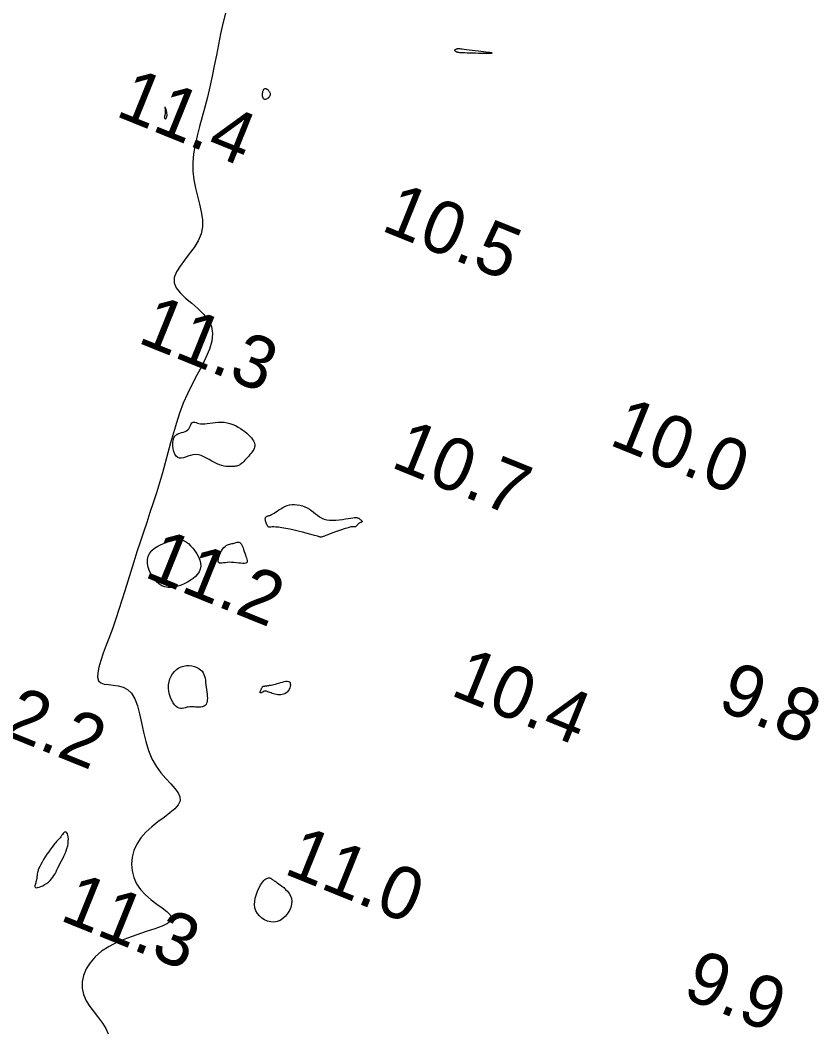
# Model space of a CAD drawing. Extents: x 3040093 to 3056816, y 408076 to 509144.
# Drawn here: x 3044024.9 to 3044100.9, y 438993.3 to 439089.7 of the extents above; entities that cross this region are included whole.
import ezdxf

# ---------------------------------------------------------------- set-up
doc = ezdxf.new("R2010")
doc.units = 0
doc.layers.add('V-CHAN-CONT-EL12-1112', color=7, linetype='Continuous')
doc.layers.add('V-TOPO-SOUN-0810', color=7, linetype='Continuous')

msp = doc.modelspace()

# ---------------------------------------------------------------- linework, layer by layer
at = {"layer": 'V-CHAN-CONT-EL12-1112'}
msp.add_lwpolyline([(3044044.386, 439090.393), (3044044.146, 439089.417), (3044043.927, 439088.423), (3044043.723, 439087.417), (3044043.527, 439086.405), (3044043.332, 439085.392), (3044043.132, 439084.386), (3044042.921, 439083.392), (3044042.692, 439082.415), (3044042.442, 439081.462), (3044042.183, 439080.532), (3044041.929, 439079.623), (3044041.697, 439078.735), (3044041.502, 439077.866), (3044041.359, 439077.014), (3044041.283, 439076.179), (3044041.289, 439075.36), (3044041.385, 439074.554), (3044041.546, 439073.764), (3044041.741, 439072.99), (3044041.935, 439072.233), (3044042.098, 439071.494), (3044042.196, 439070.775), (3044042.198, 439070.077), (3044042.07, 439069.4), (3044041.795, 439068.746), (3044041.407, 439068.115), (3044040.957, 439067.504), (3044040.495, 439066.915), (3044040.07, 439066.347), (3044039.731, 439065.799), (3044039.529, 439065.27), (3044039.514, 439064.76), (3044039.716, 439064.266), (3044040.099, 439063.782), (3044040.607, 439063.299), (3044041.183, 439062.808), (3044041.772, 439062.299), (3044042.32, 439061.765), (3044042.769, 439061.195), (3044043.064, 439060.582), (3044043.165, 439059.919), (3044043.09, 439059.208), (3044042.871, 439058.454), (3044042.542, 439057.661), (3044042.135, 439056.836), (3044041.684, 439055.981), (3044041.221, 439055.102), (3044040.78, 439054.205), (3044040.385, 439053.292), (3044040.037, 439052.367), (3044039.724, 439051.432), (3044039.44, 439050.489), (3044039.174, 439049.541), (3044038.917, 439048.589), (3044038.662, 439047.635), (3044038.398, 439046.682), (3044038.119, 439045.732), (3044037.827, 439044.785), (3044037.524, 439043.841), (3044037.214, 439042.899), (3044036.901, 439041.96), (3044036.587, 439041.023), (3044036.277, 439040.088), (3044035.973, 439039.155), (3044035.679, 439038.224), (3044035.391, 439037.297), (3044035.108, 439036.376), (3044034.827, 439035.463), (3044034.545, 439034.561), (3044034.259, 439033.671), (3044033.967, 439032.795), (3044033.666, 439031.936), (3044033.356, 439031.099), (3044033.053, 439030.293), (3044032.772, 439029.534), (3044032.532, 439028.835), (3044032.35, 439028.21), (3044032.244, 439027.672), (3044032.232, 439027.235), (3044032.33, 439026.913), (3044032.549, 439026.711), (3044032.871, 439026.6), (3044033.268, 439026.541), (3044033.714, 439026.498), (3044034.184, 439026.431), (3044034.65, 439026.304), (3044035.087, 439026.078), (3044035.467, 439025.716), (3044035.773, 439025.191), (3044036.019, 439024.527), (3044036.224, 439023.755), (3044036.411, 439022.911), (3044036.601, 439022.028), (3044036.815, 439021.14), (3044037.074, 439020.281), (3044037.4, 439019.485), (3044037.805, 439018.779), (3044038.261, 439018.156), (3044038.733, 439017.605), (3044039.186, 439017.114), (3044039.582, 439016.671), (3044039.886, 439016.262), (3044040.063, 439015.875), (3044040.075, 439015.499), (3044039.9, 439015.121), (3044039.563, 439014.736), (3044039.105, 439014.338), (3044038.563, 439013.921), (3044037.976, 439013.481), (3044037.384, 439013.012), (3044036.825, 439012.508), (3044036.338, 439011.965), (3044035.956, 439011.38), (3044035.683, 439010.762), (3044035.52, 439010.123), (3044035.466, 439009.477), (3044035.519, 439008.835), (3044035.68, 439008.209), (3044035.947, 439007.612), (3044036.32, 439007.056), (3044036.79, 439006.55), (3044037.319, 439006.093), (3044037.863, 439005.68), (3044038.374, 439005.305), (3044038.809, 439004.963), (3044039.122, 439004.651), (3044039.267, 439004.362), (3044039.198, 439004.092), (3044038.886, 439003.835), (3044038.361, 439003.583), (3044037.67, 439003.327), (3044036.859, 439003.056), (3044035.974, 439002.763), (3044035.061, 439002.438), (3044034.167, 439002.072), (3044033.338, 439001.655), (3044032.614, 439001.181), (3044032.003, 439000.658), (3044031.509, 439000.096), (3044031.135, 438999.506), (3044030.883, 438998.897), (3044030.757, 438998.281), (3044030.76, 438997.667), (3044030.893, 438997.065), (3044031.153, 438996.485), (3044031.506, 438995.926), (3044031.911, 438995.384), (3044032.327, 438994.856), (3044032.713, 438994.34), (3044033.027, 438993.832), (3044033.23, 438993.331)], dxfattribs=at)
for points in [[(3044066.47, 439087.02), (3044066.501, 439087.024), (3044066.542, 439087.026), (3044066.597, 439087.024), (3044066.674, 439087.018), (3044066.778, 439087.007), (3044066.916, 439086.992), (3044067.094, 439086.971), (3044067.315, 439086.944), (3044067.57, 439086.912), (3044067.847, 439086.877), (3044068.136, 439086.841), (3044068.424, 439086.805), (3044068.699, 439086.77), (3044068.951, 439086.739), (3044069.167, 439086.712), (3044069.338, 439086.691), (3044069.468, 439086.675), (3044069.562, 439086.663), (3044069.627, 439086.655), (3044069.668, 439086.65), (3044069.691, 439086.647), (3044069.702, 439086.645), (3044069.706, 439086.643), (3044069.71, 439086.641), (3044069.712, 439086.638), (3044069.715, 439086.635), (3044069.717, 439086.631), (3044069.719, 439086.627), (3044069.721, 439086.623), (3044069.722, 439086.619), (3044069.723, 439086.614), (3044069.724, 439086.609), (3044069.724, 439086.604), (3044069.724, 439086.599), (3044069.723, 439086.594), (3044069.722, 439086.588), (3044069.72, 439086.583), (3044069.718, 439086.578), (3044069.716, 439086.573), (3044069.711, 439086.568), (3044069.701, 439086.563), (3044069.679, 439086.559), (3044069.639, 439086.556), (3044069.576, 439086.553), (3044069.485, 439086.551), (3044069.358, 439086.551), (3044069.192, 439086.552), (3044068.982, 439086.555), (3044068.738, 439086.559), (3044068.469, 439086.564), (3044068.188, 439086.571), (3044067.904, 439086.579), (3044067.629, 439086.587), (3044067.374, 439086.595), (3044067.149, 439086.604), (3044066.963, 439086.614), (3044066.814, 439086.623), (3044066.696, 439086.633), (3044066.606, 439086.642), (3044066.538, 439086.652), (3044066.488, 439086.662), (3044066.451, 439086.672), (3044066.422, 439086.682), (3044066.397, 439086.693), (3044066.374, 439086.703), (3044066.355, 439086.714), (3044066.337, 439086.726), (3044066.32, 439086.737), (3044066.305, 439086.75), (3044066.29, 439086.763), (3044066.275, 439086.777), (3044066.26, 439086.792), (3044066.246, 439086.808), (3044066.233, 439086.824), (3044066.222, 439086.841), (3044066.215, 439086.858), (3044066.212, 439086.875), (3044066.215, 439086.891), (3044066.223, 439086.908), (3044066.239, 439086.924), (3044066.261, 439086.94), (3044066.287, 439086.955), (3044066.316, 439086.969), (3044066.348, 439086.982), (3044066.38, 439086.994), (3044066.412, 439087.004), (3044066.442, 439087.013)], [(3044047.952, 439082.96), (3044047.974, 439083.027), (3044047.998, 439083.082), (3044048.023, 439083.126), (3044048.049, 439083.162), (3044048.075, 439083.189), (3044048.098, 439083.209), (3044048.119, 439083.223), (3044048.136, 439083.232), (3044048.15, 439083.237), (3044048.163, 439083.238), (3044048.173, 439083.236), (3044048.184, 439083.232), (3044048.194, 439083.227), (3044048.206, 439083.221), (3044048.22, 439083.215), (3044048.237, 439083.211), (3044048.256, 439083.205), (3044048.279, 439083.198), (3044048.305, 439083.188), (3044048.334, 439083.173), (3044048.367, 439083.152), (3044048.404, 439083.124), (3044048.444, 439083.087), (3044048.488, 439083.041), (3044048.532, 439082.985), (3044048.574, 439082.922), (3044048.61, 439082.854), (3044048.637, 439082.78), (3044048.651, 439082.703), (3044048.65, 439082.623), (3044048.629, 439082.543), (3044048.588, 439082.463), (3044048.529, 439082.388), (3044048.457, 439082.319), (3044048.377, 439082.261), (3044048.293, 439082.217), (3044048.21, 439082.19), (3044048.132, 439082.183), (3044048.064, 439082.2), (3044048.01, 439082.244), (3044047.969, 439082.309), (3044047.94, 439082.391), (3044047.922, 439082.486), (3044047.914, 439082.587), (3044047.914, 439082.69), (3044047.921, 439082.79), (3044047.935, 439082.881)], [(3044038.71, 439080.365), (3044038.739, 439080.387), (3044038.767, 439080.419), (3044038.792, 439080.463), (3044038.813, 439080.519), (3044038.829, 439080.586), (3044038.837, 439080.667), (3044038.835, 439080.76), (3044038.824, 439080.865), (3044038.804, 439080.977), (3044038.779, 439081.09), (3044038.75, 439081.198), (3044038.72, 439081.296), (3044038.692, 439081.376), (3044038.667, 439081.433), (3044038.65, 439081.461), (3044038.641, 439081.456), (3044038.638, 439081.422), (3044038.641, 439081.364), (3044038.648, 439081.289), (3044038.656, 439081.202), (3044038.663, 439081.109), (3044038.668, 439081.016), (3044038.669, 439080.929), (3044038.664, 439080.853), (3044038.655, 439080.788), (3044038.642, 439080.731), (3044038.628, 439080.682), (3044038.613, 439080.638), (3044038.599, 439080.599), (3044038.587, 439080.562), (3044038.58, 439080.527), (3044038.578, 439080.493), (3044038.58, 439080.459), (3044038.588, 439080.428), (3044038.599, 439080.401), (3044038.615, 439080.378), (3044038.634, 439080.362), (3044038.657, 439080.354), (3044038.682, 439080.355)], [(3044039.708, 439048.259), (3044039.589, 439048.455), (3044039.495, 439048.697), (3044039.429, 439048.967), (3044039.392, 439049.249), (3044039.387, 439049.527), (3044039.416, 439049.784), (3044039.482, 439050.003), (3044039.586, 439050.173), (3044039.719, 439050.298), (3044039.875, 439050.389), (3044040.045, 439050.456), (3044040.221, 439050.508), (3044040.393, 439050.556), (3044040.554, 439050.609), (3044040.696, 439050.677), (3044040.812, 439050.767), (3044040.905, 439050.875), (3044040.979, 439050.994), (3044041.04, 439051.115), (3044041.093, 439051.231), (3044041.142, 439051.336), (3044041.192, 439051.421), (3044041.248, 439051.479), (3044041.315, 439051.506), (3044041.394, 439051.505), (3044041.487, 439051.485), (3044041.596, 439051.452), (3044041.721, 439051.413), (3044041.865, 439051.376), (3044042.03, 439051.348), (3044042.216, 439051.337), (3044042.424, 439051.346), (3044042.653, 439051.371), (3044042.898, 439051.407), (3044043.157, 439051.445), (3044043.426, 439051.48), (3044043.702, 439051.504), (3044043.982, 439051.512), (3044044.263, 439051.495), (3044044.541, 439051.449), (3044044.815, 439051.377), (3044045.082, 439051.281), (3044045.34, 439051.167), (3044045.588, 439051.037), (3044045.823, 439050.896), (3044046.043, 439050.748), (3044046.246, 439050.596), (3044046.431, 439050.444), (3044046.597, 439050.293), (3044046.743, 439050.144), (3044046.869, 439049.998), (3044046.975, 439049.856), (3044047.06, 439049.718), (3044047.124, 439049.586), (3044047.166, 439049.46), (3044047.187, 439049.341), (3044047.187, 439049.227), (3044047.169, 439049.117), (3044047.132, 439049.007), (3044047.078, 439048.898), (3044047.01, 439048.785), (3044046.928, 439048.668), (3044046.833, 439048.545), (3044046.727, 439048.414), (3044046.613, 439048.278), (3044046.493, 439048.14), (3044046.37, 439048.005), (3044046.246, 439047.875), (3044046.126, 439047.753), (3044046.01, 439047.644), (3044045.903, 439047.551), (3044045.806, 439047.475), (3044045.715, 439047.417), (3044045.628, 439047.372), (3044045.542, 439047.34), (3044045.452, 439047.317), (3044045.354, 439047.301), (3044045.247, 439047.29), (3044045.125, 439047.282), (3044044.986, 439047.275), (3044044.83, 439047.271), (3044044.659, 439047.275), (3044044.473, 439047.289), (3044044.274, 439047.318), (3044044.062, 439047.366), (3044043.839, 439047.434), (3044043.605, 439047.528), (3044043.363, 439047.649), (3044043.113, 439047.788), (3044042.857, 439047.935), (3044042.597, 439048.079), (3044042.336, 439048.21), (3044042.074, 439048.318), (3044041.814, 439048.393), (3044041.557, 439048.423), (3044041.305, 439048.402), (3044041.061, 439048.344), (3044040.825, 439048.264), (3044040.601, 439048.179), (3044040.389, 439048.107), (3044040.192, 439048.062), (3044040.011, 439048.062), (3044039.849, 439048.124)], [(3044048.398, 439042.574), (3044048.457, 439042.59), (3044048.525, 439042.61), (3044048.602, 439042.634), (3044048.689, 439042.667), (3044048.788, 439042.711), (3044048.899, 439042.768), (3044049.024, 439042.843), (3044049.163, 439042.935), (3044049.315, 439043.041), (3044049.481, 439043.154), (3044049.66, 439043.269), (3044049.851, 439043.38), (3044050.054, 439043.479), (3044050.268, 439043.563), (3044050.494, 439043.624), (3044050.729, 439043.657), (3044050.971, 439043.664), (3044051.217, 439043.645), (3044051.464, 439043.603), (3044051.708, 439043.538), (3044051.945, 439043.452), (3044052.174, 439043.347), (3044052.389, 439043.225), (3044052.59, 439043.087), (3044052.78, 439042.94), (3044052.966, 439042.789), (3044053.153, 439042.641), (3044053.347, 439042.503), (3044053.553, 439042.381), (3044053.777, 439042.281), (3044054.026, 439042.21), (3044054.302, 439042.172), (3044054.599, 439042.164), (3044054.907, 439042.178), (3044055.218, 439042.209), (3044055.523, 439042.252), (3044055.813, 439042.299), (3044056.079, 439042.345), (3044056.311, 439042.383), (3044056.503, 439042.41), (3044056.659, 439042.424), (3044056.783, 439042.427), (3044056.882, 439042.421), (3044056.96, 439042.406), (3044057.022, 439042.385), (3044057.076, 439042.357), (3044057.125, 439042.325), (3044057.174, 439042.29), (3044057.222, 439042.252), (3044057.268, 439042.214), (3044057.309, 439042.175), (3044057.344, 439042.138), (3044057.369, 439042.103), (3044057.384, 439042.071), (3044057.387, 439042.043), (3044057.376, 439042.021), (3044057.352, 439042.002), (3044057.318, 439041.985), (3044057.277, 439041.969), (3044057.229, 439041.951), (3044057.178, 439041.93), (3044057.126, 439041.903), (3044057.075, 439041.87), (3044057.027, 439041.83), (3044056.982, 439041.783), (3044056.94, 439041.734), (3044056.901, 439041.685), (3044056.866, 439041.639), (3044056.833, 439041.598), (3044056.803, 439041.566), (3044056.775, 439041.546), (3044056.75, 439041.538), (3044056.721, 439041.54), (3044056.684, 439041.547), (3044056.631, 439041.554), (3044056.558, 439041.556), (3044056.459, 439041.55), (3044056.326, 439041.53), (3044056.156, 439041.492), (3044055.944, 439041.432), (3044055.698, 439041.354), (3044055.43, 439041.263), (3044055.15, 439041.164), (3044054.868, 439041.061), (3044054.597, 439040.96), (3044054.346, 439040.866), (3044054.126, 439040.782), (3044053.945, 439040.714), (3044053.801, 439040.661), (3044053.688, 439040.621), (3044053.601, 439040.593), (3044053.533, 439040.575), (3044053.48, 439040.566), (3044053.435, 439040.565), (3044053.394, 439040.569), (3044053.351, 439040.579), (3044053.298, 439040.594), (3044053.229, 439040.616), (3044053.136, 439040.645), (3044053.012, 439040.683), (3044052.85, 439040.731), (3044052.643, 439040.789), (3044052.384, 439040.859), (3044052.068, 439040.942), (3044051.709, 439041.033), (3044051.319, 439041.127), (3044050.915, 439041.221), (3044050.511, 439041.31), (3044050.123, 439041.389), (3044049.766, 439041.455), (3044049.454, 439041.501), (3044049.199, 439041.526), (3044048.996, 439041.534), (3044048.839, 439041.53), (3044048.72, 439041.521), (3044048.631, 439041.512), (3044048.564, 439041.509), (3044048.512, 439041.517), (3044048.467, 439041.544), (3044048.423, 439041.592), (3044048.379, 439041.66), (3044048.338, 439041.741), (3044048.299, 439041.833), (3044048.264, 439041.931), (3044048.234, 439042.029), (3044048.211, 439042.124), (3044048.194, 439042.21), (3044048.186, 439042.285), (3044048.186, 439042.349), (3044048.194, 439042.402), (3044048.21, 439042.446), (3044048.234, 439042.483), (3044048.264, 439042.512), (3044048.302, 439042.537), (3044048.347, 439042.557)], [(3044037.192, 439039.048), (3044037.399, 439039.304), (3044037.655, 439039.525), (3044037.948, 439039.715), (3044038.264, 439039.875), (3044038.587, 439040.008), (3044038.905, 439040.118), (3044039.202, 439040.205), (3044039.468, 439040.272), (3044039.706, 439040.318), (3044039.922, 439040.337), (3044040.121, 439040.329), (3044040.309, 439040.289), (3044040.493, 439040.214), (3044040.677, 439040.101), (3044040.87, 439039.947), (3044041.073, 439039.751), (3044041.279, 439039.519), (3044041.478, 439039.258), (3044041.662, 439038.976), (3044041.819, 439038.681), (3044041.941, 439038.381), (3044042.016, 439038.083), (3044042.036, 439037.795), (3044041.993, 439037.524), (3044041.892, 439037.271), (3044041.741, 439037.036), (3044041.545, 439036.819), (3044041.313, 439036.619), (3044041.052, 439036.438), (3044040.77, 439036.273), (3044040.472, 439036.127), (3044040.167, 439035.999), (3044039.857, 439035.895), (3044039.546, 439035.821), (3044039.235, 439035.784), (3044038.929, 439035.789), (3044038.629, 439035.842), (3044038.338, 439035.951), (3044038.06, 439036.121), (3044037.797, 439036.355), (3044037.558, 439036.643), (3044037.349, 439036.971), (3044037.18, 439037.327), (3044037.057, 439037.697), (3044036.99, 439038.067), (3044036.985, 439038.424), (3044037.051, 439038.754)], [(3044043.698, 439038.348), (3044043.72, 439038.501), (3044043.768, 439038.677), (3044043.836, 439038.867), (3044043.921, 439039.061), (3044044.02, 439039.25), (3044044.127, 439039.423), (3044044.238, 439039.57), (3044044.351, 439039.686), (3044044.464, 439039.772), (3044044.576, 439039.834), (3044044.687, 439039.877), (3044044.798, 439039.906), (3044044.906, 439039.928), (3044045.013, 439039.947), (3044045.117, 439039.968), (3044045.219, 439039.996), (3044045.317, 439040.028), (3044045.412, 439040.057), (3044045.503, 439040.08), (3044045.59, 439040.091), (3044045.672, 439040.086), (3044045.75, 439040.059), (3044045.823, 439040.005), (3044045.89, 439039.921), (3044045.954, 439039.812), (3044046.013, 439039.68), (3044046.07, 439039.533), (3044046.125, 439039.375), (3044046.179, 439039.21), (3044046.233, 439039.045), (3044046.287, 439038.885), (3044046.342, 439038.733), (3044046.394, 439038.592), (3044046.436, 439038.465), (3044046.464, 439038.352), (3044046.472, 439038.255), (3044046.454, 439038.176), (3044046.406, 439038.117), (3044046.323, 439038.079), (3044046.199, 439038.062), (3044046.042, 439038.064), (3044045.857, 439038.079), (3044045.651, 439038.102), (3044045.432, 439038.127), (3044045.205, 439038.15), (3044044.979, 439038.166), (3044044.76, 439038.17), (3044044.554, 439038.159), (3044044.364, 439038.138), (3044044.193, 439038.114), (3044044.043, 439038.096), (3044043.917, 439038.091), (3044043.817, 439038.106), (3044043.746, 439038.15), (3044043.706, 439038.229)], [(3044039.027, 439026.803), (3044039.108, 439027.082), (3044039.223, 439027.343), (3044039.369, 439027.581), (3044039.543, 439027.794), (3044039.741, 439027.977), (3044039.959, 439028.126), (3044040.193, 439028.238), (3044040.44, 439028.31), (3044040.695, 439028.345), (3044040.95, 439028.345), (3044041.201, 439028.314), (3044041.44, 439028.255), (3044041.662, 439028.173), (3044041.86, 439028.069), (3044042.03, 439027.948), (3044042.165, 439027.813), (3044042.27, 439027.664), (3044042.35, 439027.503), (3044042.409, 439027.33), (3044042.452, 439027.146), (3044042.484, 439026.951), (3044042.511, 439026.747), (3044042.537, 439026.535), (3044042.566, 439026.315), (3044042.596, 439026.091), (3044042.625, 439025.868), (3044042.649, 439025.649), (3044042.665, 439025.439), (3044042.672, 439025.242), (3044042.665, 439025.062), (3044042.642, 439024.903), (3044042.601, 439024.769), (3044042.543, 439024.658), (3044042.47, 439024.57), (3044042.383, 439024.501), (3044042.285, 439024.45), (3044042.178, 439024.415), (3044042.062, 439024.394), (3044041.941, 439024.385), (3044041.815, 439024.387), (3044041.686, 439024.395), (3044041.553, 439024.407), (3044041.418, 439024.42), (3044041.28, 439024.431), (3044041.14, 439024.435), (3044040.999, 439024.431), (3044040.856, 439024.413), (3044040.712, 439024.383), (3044040.568, 439024.345), (3044040.423, 439024.309), (3044040.278, 439024.284), (3044040.133, 439024.277), (3044039.987, 439024.298), (3044039.842, 439024.356), (3044039.696, 439024.458), (3044039.552, 439024.611), (3044039.413, 439024.81), (3044039.285, 439025.046), (3044039.173, 439025.312), (3044039.081, 439025.6), (3044039.016, 439025.9), (3044038.982, 439026.206), (3044038.984, 439026.51)], [(3044048.066, 439026.397), (3044048.087, 439026.4), (3044048.113, 439026.403), (3044048.143, 439026.408), (3044048.181, 439026.414), (3044048.227, 439026.422), (3044048.282, 439026.43), (3044048.348, 439026.44), (3044048.427, 439026.451), (3044048.518, 439026.464), (3044048.621, 439026.481), (3044048.735, 439026.501), (3044048.861, 439026.525), (3044048.997, 439026.555), (3044049.144, 439026.592), (3044049.301, 439026.635), (3044049.467, 439026.685), (3044049.638, 439026.738), (3044049.809, 439026.788), (3044049.973, 439026.83), (3044050.127, 439026.859), (3044050.265, 439026.869), (3044050.382, 439026.854), (3044050.473, 439026.811), (3044050.534, 439026.734), (3044050.565, 439026.63), (3044050.57, 439026.506), (3044050.55, 439026.369), (3044050.508, 439026.227), (3044050.447, 439026.086), (3044050.368, 439025.954), (3044050.273, 439025.839), (3044050.166, 439025.746), (3044050.049, 439025.675), (3044049.922, 439025.624), (3044049.79, 439025.591), (3044049.652, 439025.575), (3044049.513, 439025.573), (3044049.373, 439025.583), (3044049.235, 439025.604), (3044049.1, 439025.634), (3044048.971, 439025.67), (3044048.847, 439025.711), (3044048.731, 439025.754), (3044048.622, 439025.796), (3044048.522, 439025.836), (3044048.433, 439025.871), (3044048.354, 439025.899), (3044048.287, 439025.919), (3044048.229, 439025.93), (3044048.18, 439025.933), (3044048.136, 439025.929), (3044048.097, 439025.92), (3044048.059, 439025.905), (3044048.02, 439025.886), (3044047.98, 439025.864), (3044047.936, 439025.839), (3044047.89, 439025.814), (3044047.843, 439025.792), (3044047.8, 439025.773), (3044047.76, 439025.762), (3044047.727, 439025.761), (3044047.704, 439025.771), (3044047.691, 439025.795), (3044047.691, 439025.836), (3044047.701, 439025.889), (3044047.721, 439025.952), (3044047.748, 439026.02), (3044047.779, 439026.09), (3044047.813, 439026.159), (3044047.847, 439026.221), (3044047.879, 439026.275), (3044047.908, 439026.317), (3044047.933, 439026.348), (3044047.955, 439026.369), (3044047.975, 439026.383), (3044047.994, 439026.39), (3044048.011, 439026.394), (3044048.029, 439026.395), (3044048.047, 439026.396)], [(3044026.343, 439007.701), (3044026.313, 439007.607), (3044026.288, 439007.515), (3044026.273, 439007.428), (3044026.272, 439007.351), (3044026.293, 439007.29), (3044026.339, 439007.248), (3044026.416, 439007.231), (3044026.527, 439007.242), (3044026.668, 439007.279), (3044026.83, 439007.341), (3044027.006, 439007.423), (3044027.19, 439007.524), (3044027.374, 439007.641), (3044027.55, 439007.772), (3044027.711, 439007.912), (3044027.852, 439008.062), (3044027.975, 439008.219), (3044028.083, 439008.384), (3044028.183, 439008.558), (3044028.276, 439008.74), (3044028.368, 439008.931), (3044028.462, 439009.131), (3044028.563, 439009.339), (3044028.673, 439009.556), (3044028.79, 439009.78), (3044028.909, 439010.01), (3044029.025, 439010.245), (3044029.135, 439010.482), (3044029.235, 439010.721), (3044029.319, 439010.96), (3044029.384, 439011.198), (3044029.426, 439011.431), (3044029.447, 439011.656), (3044029.449, 439011.867), (3044029.433, 439012.059), (3044029.403, 439012.226), (3044029.36, 439012.362), (3044029.307, 439012.462), (3044029.246, 439012.521), (3044029.179, 439012.535), (3044029.108, 439012.51), (3044029.033, 439012.453), (3044028.957, 439012.374), (3044028.881, 439012.28), (3044028.805, 439012.179), (3044028.733, 439012.078), (3044028.665, 439011.987), (3044028.601, 439011.909), (3044028.54, 439011.842), (3044028.477, 439011.778), (3044028.41, 439011.711), (3044028.335, 439011.633), (3044028.25, 439011.539), (3044028.15, 439011.422), (3044028.032, 439011.275), (3044027.895, 439011.093), (3044027.743, 439010.882), (3044027.582, 439010.65), (3044027.416, 439010.405), (3044027.252, 439010.154), (3044027.096, 439009.905), (3044026.953, 439009.666), (3044026.829, 439009.445), (3044026.728, 439009.248), (3044026.649, 439009.074), (3044026.589, 439008.92), (3044026.544, 439008.786), (3044026.513, 439008.667), (3044026.492, 439008.562), (3044026.478, 439008.469), (3044026.468, 439008.384), (3044026.461, 439008.306), (3044026.454, 439008.233), (3044026.447, 439008.163), (3044026.438, 439008.094), (3044026.427, 439008.025), (3044026.413, 439007.952), (3044026.395, 439007.875), (3044026.371, 439007.792)], [(3044047.734, 439007.492), (3044047.844, 439007.661), (3044047.951, 439007.801), (3044048.052, 439007.914), (3044048.149, 439008.004), (3044048.24, 439008.071), (3044048.325, 439008.12), (3044048.403, 439008.151), (3044048.473, 439008.167), (3044048.537, 439008.171), (3044048.596, 439008.164), (3044048.65, 439008.147), (3044048.703, 439008.123), (3044048.754, 439008.093), (3044048.805, 439008.058), (3044048.857, 439008.021), (3044048.912, 439007.983), (3044048.973, 439007.942), (3044049.041, 439007.896), (3044049.12, 439007.842), (3044049.211, 439007.778), (3044049.318, 439007.702), (3044049.444, 439007.612), (3044049.59, 439007.506), (3044049.757, 439007.381), (3044049.937, 439007.236), (3044050.12, 439007.072), (3044050.294, 439006.889), (3044050.449, 439006.684), (3044050.576, 439006.46), (3044050.662, 439006.214), (3044050.698, 439005.947), (3044050.676, 439005.66), (3044050.599, 439005.363), (3044050.472, 439005.067), (3044050.302, 439004.784), (3044050.095, 439004.525), (3044049.855, 439004.302), (3044049.59, 439004.127), (3044049.305, 439004.01), (3044049.006, 439003.961), (3044048.702, 439003.975), (3044048.402, 439004.047), (3044048.115, 439004.17), (3044047.851, 439004.338), (3044047.618, 439004.544), (3044047.427, 439004.783), (3044047.286, 439005.046), (3044047.201, 439005.329), (3044047.168, 439005.625), (3044047.179, 439005.926), (3044047.226, 439006.227), (3044047.301, 439006.521), (3044047.397, 439006.801), (3044047.506, 439007.06), (3044047.621, 439007.292)]]:
    msp.add_lwpolyline(points, close=True, dxfattribs=at)

# ---------------------------------------------------------------- texts
at = {"layer": 'V-TOPO-SOUN-0810'}
for s, p in [('11.4 ', (3044033.813, 439080.67)), ('10.5 ', (3044059.073, 439069.78)), ('11.3 ', (3044035.913, 439059.12)), ('10.0 ', (3044080.763, 439049.4)), ('10.7 ', (3044059.993, 439047.27)), ('11.2 ', (3044036.533, 439036.84)), ('10.4 ', (3044065.673, 439025.59)), ('9.8', (3044091.042, 439024.259)), ('12.2 ', (3044019.573, 439023.26)), ('11.0 ', (3044049.823, 439008.62)), ('11.3 ', (3044028.503, 439004.19)), ('9.9', (3044087.722, 438996.859))]:
    msp.add_text(s, height=5, rotation=338, dxfattribs=at).set_placement(p)

doc.saveas('drawing.dxf')
